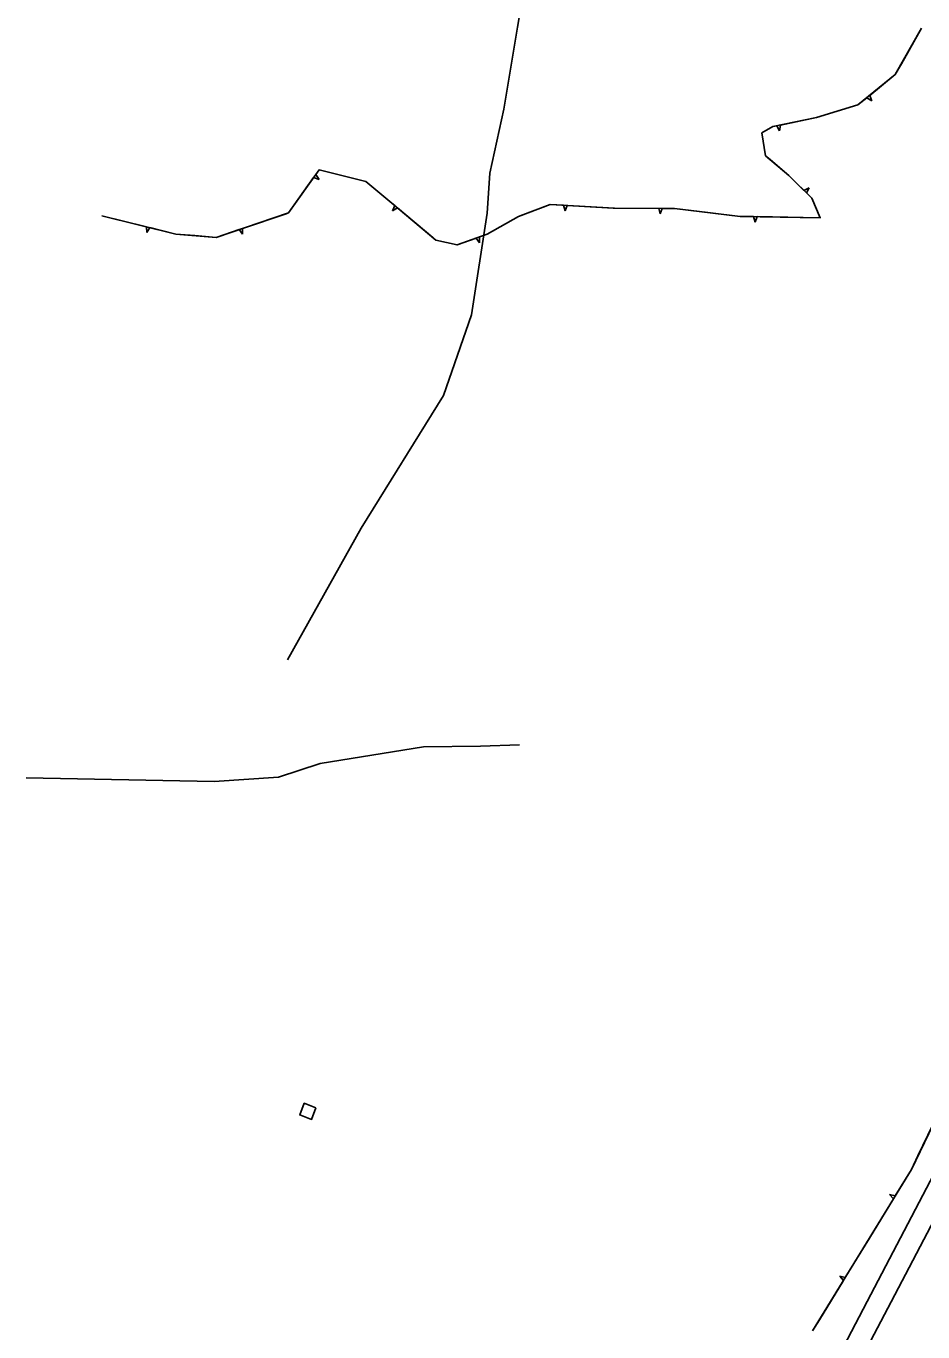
# Model space of a CAD drawing. Extents: x 978516 to 993312, y 1836504 to 1846212.
# Drawn here: x 978946 to 979433, y 1838000 to 1838709 of the extents above; entities that cross this region are included whole.
import ezdxf

# ---------------------------------------------------------------- set-up
doc = ezdxf.new("R2010")
doc.units = 0
for name, color, linetype in [('S_BUILDING', 7, 'Continuous'), ('S_EDGE_PAVEMENT', 7, 'Continuous'), ('S_SHOULDER', 7, 'Continuous'), ('S_STREAM', 7, 'Continuous'), ('S_TRAILS', 7, 'Continuous'), ('S_TREE', 7, 'Continuous')]:
    doc.layers.add(name, color=color, linetype=linetype)

msp = doc.modelspace()

# ---------------------------------------------------------------- linework, layer by layer
at = {"layer": 'S_BUILDING'}
msp.add_lwpolyline([(979103.72, 1838121.72), (979101.29, 1838115.39), (979094.93, 1838117.82), (979097.36, 1838124.15)], close=True, dxfattribs=at)
at = {"layer": 'S_EDGE_PAVEMENT'}
for points in [[(979761.24, 1838675.5), (979650.58, 1838464.11), (979583.96, 1838336.59), (979480.81, 1838140.05), (979416.02, 1838016.45)], [(979051.04, 1837319.04), (979208.25, 1837619.58), (979330.77, 1837854.21), (979416.02, 1838016.45)]]:
    msp.add_lwpolyline(points, dxfattribs=at)
at = {"layer": 'S_SHOULDER'}
for points in [[(979402.92, 1838016.5), (979517.76, 1838235.73), (979621.98, 1838433.19), (979751.58, 1838680.66)], [(979042.48, 1837326.84), (979185.16, 1837599.94), (979285.3, 1837791.33), (979402.92, 1838016.5)]]:
    msp.add_lwpolyline(points, dxfattribs=at)
at = {"layer": 'S_STREAM'}
msp.add_lwpolyline([(978946.32, 1838300.88), (979048.39, 1838298.77), (979083.42, 1838301.13), (979106, 1838308.61), (979162.02, 1838317.67), (979193.09, 1838317.99), (979214.27, 1838318.82)], dxfattribs=at)
at = {"layer": 'S_TRAILS'}
msp.add_lwpolyline([(979305.1, 1838952.9), (979277.83, 1838887.41), (979243.95, 1838820.79), (979231.5, 1838798.52), (979220.81, 1838753.28), (979213.15, 1838708.44), (979205.63, 1838663.81), (979198.15, 1838629.05), (979196.58, 1838607.43), (979188.22, 1838552.19), (979173, 1838508.47), (979128.32, 1838436.35), (979088.23, 1838364.81)], dxfattribs=at)
at = {"layer": 'S_TREE'}
for p, q in [((979405.54, 1838668.4), (979404.38, 1838671.29)), ((979402.88, 1838670.07), (979405.54, 1838668.4)), ((979353.99, 1838654.82), (979355.49, 1838652.09)), ((979355.49, 1838652.09), (979355.9, 1838655.22)), ((979105.36, 1838625.71), (979103.55, 1838628.3)), ((979102.42, 1838626.71), (979105.36, 1838625.71)), ((979371.51, 1838621.17), (979368.68, 1838619.74)), ((979370.08, 1838618.37), (979371.51, 1838621.17)), ((979146.48, 1838611.47), (979145.29, 1838608.56)), ((979145.29, 1838608.56), (979147.98, 1838610.21)), ((979238.2, 1838611.64), (979238.95, 1838608.62)), ((979238.95, 1838608.62), (979240.16, 1838611.54)), ((979289.82, 1838609.99), (979290.69, 1838607)), ((979290.69, 1838607), (979291.76, 1838609.98)), ((979011.61, 1838600), (979011.78, 1838596.89)), ((979341.34, 1838605.52), (979342.24, 1838602.53)), ((979342.24, 1838602.53), (979343.31, 1838605.49)), ((979011.78, 1838596.89), (979013.51, 1838599.54)), ((979062.03, 1838598.44), (979063.86, 1838595.92)), ((979063.86, 1838595.92), (979063.89, 1838599.07)), ((979190.62, 1838593.79), (979192.47, 1838591.29)), ((979192.47, 1838591.29), (979192.47, 1838594.44)), ((979418.27, 1838073.88), (979415.22, 1838074.64)), ((979415.22, 1838074.64), (979417.25, 1838072.2)), ((979391.13, 1838029.58), (979388.08, 1838030.34)), ((979388.08, 1838030.34), (979390.1, 1838027.91))]:
    msp.add_line(p, q, dxfattribs=at)
for points in [[(978987.43, 1838605.96), (979027.62, 1838596.06), (979049.54, 1838594.2), (979088.78, 1838607.51), (979105.37, 1838630.86), (979130.72, 1838624.56), (979143.8, 1838613.71), (979168.87, 1838592.77), (979180.35, 1838590.14), (979196.75, 1838595.96), (979213.65, 1838605.64), (979230.91, 1838612.05), (979265.88, 1838610.09), (979298.36, 1838609.95), (979333.96, 1838605.65), (979377.56, 1838604.9), (979372.96, 1838615.56), (979360.47, 1838627.74), (979347.85, 1838638.55), (979345.75, 1838650.93), (979351.81, 1838654.36), (979375.54, 1838659.33), (979398.01, 1838666.11), (979418.3, 1838682.62), (979432.45, 1838707.84)], [(979421.6, 1838688.5), (979432.45, 1838707.84)], [(979404.38, 1838671.29), (979418.3, 1838682.62), (979421.6, 1838688.5)], [(979380.21, 1838660.74), (979398.01, 1838666.11), (979402.88, 1838670.07)], [(979355.9, 1838655.22), (979375.54, 1838659.33), (979380.21, 1838660.74)], [(979350.25, 1838636.49), (979347.85, 1838638.55), (979345.75, 1838650.93), (979351.81, 1838654.36), (979353.99, 1838654.82)], [(979368.68, 1838619.74), (979360.47, 1838627.74), (979350.25, 1838636.49)], [(979103.55, 1838628.3), (979105.37, 1838630.86), (979126.47, 1838625.62)], [(979087.54, 1838607.09), (979088.78, 1838607.51), (979102.42, 1838626.71)], [(979126.47, 1838625.62), (979130.72, 1838624.56), (979143.8, 1838613.71), (979146.48, 1838611.47)], [(979368.3, 1838605.06), (979377.56, 1838604.9), (979372.96, 1838615.56), (979370.08, 1838618.37)], [(979063.89, 1838599.07), (979087.54, 1838607.09)], [(979147.98, 1838610.21), (979167.13, 1838594.22)], [(979214.5, 1838605.96), (979230.91, 1838612.05), (979238.2, 1838611.64)], [(979240.16, 1838611.54), (979265.04, 1838610.14)], [(979265.04, 1838610.14), (979265.88, 1838610.09), (979289.82, 1838609.99)], [(979291.76, 1838609.98), (979298.36, 1838609.95), (979316.52, 1838607.76)], [(979316.52, 1838607.76), (979333.96, 1838605.65), (979341.34, 1838605.52)], [(978987.43, 1838605.96), (979011.61, 1838600)], [(979192.47, 1838594.44), (979196.75, 1838595.96), (979213.65, 1838605.64), (979214.5, 1838605.96)], [(979343.31, 1838605.49), (979368.3, 1838605.06)], [(979691.63, 1838601.48), (979649.5, 1838517.84), (979624.04, 1838465.74), (979609.59, 1838438.67), (979577.37, 1838437.81), (979550.65, 1838449.27), (979536.52, 1838450.02), (979531.42, 1838441.33), (979536.19, 1838434.83), (979550.19, 1838427.49), (979569.72, 1838418.31), (979578.07, 1838412.99), (979577.44, 1838397.41), (979548.78, 1838333.94), (979523.43, 1838280.25), (979493.62, 1838226.71), (979462.3, 1838161.49), (979427.02, 1838088.15), (979373.39, 1838000.64)], [(979013.51, 1838599.54), (979027.62, 1838596.06), (979037.9, 1838595.19)], [(979037.9, 1838595.19), (979049.54, 1838594.2), (979062.03, 1838598.44)], [(979167.13, 1838594.22), (979168.87, 1838592.77), (979180.35, 1838590.14), (979190.62, 1838593.79)], [(979441.43, 1838118.11), (979430.6, 1838095.59)], [(979430.6, 1838095.59), (979427.02, 1838088.15), (979418.27, 1838073.88)], [(979417.25, 1838072.2), (979404.19, 1838050.89)], [(979404.19, 1838050.89), (979391.13, 1838029.58)], [(979390.1, 1838027.91), (979377.04, 1838006.6)], [(979377.04, 1838006.6), (979373.39, 1838000.64)]]:
    msp.add_lwpolyline(points, dxfattribs=at)

doc.saveas('drawing.dxf')
